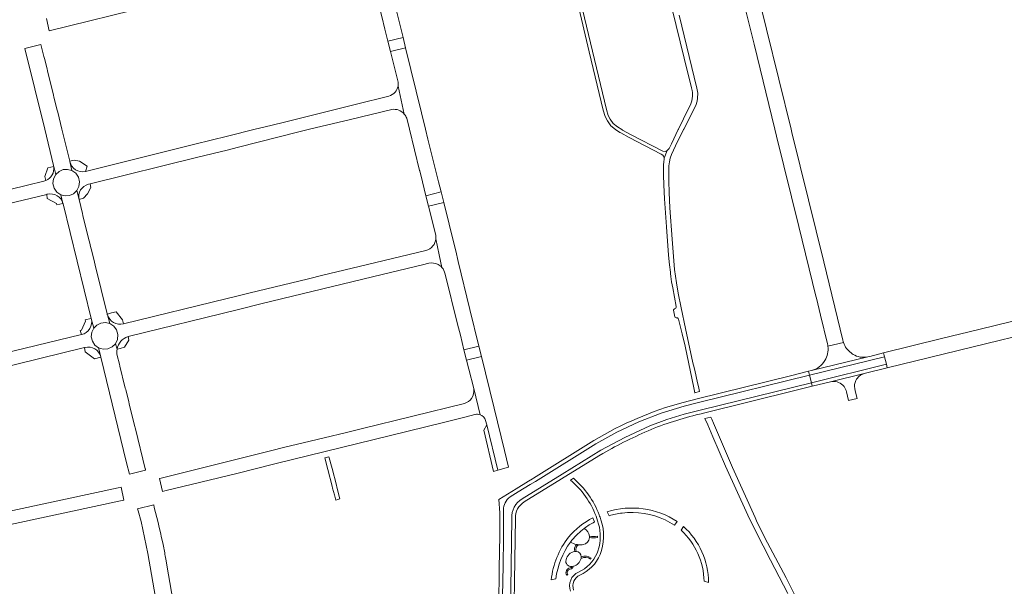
# Model space of a CAD drawing. Extents: x 148869 to 161638, y 453607 to 469810.
# Tile 552 of 656: x 156507 to 156949, y 463795 to 464049. Entities that reach past the tile are written whole.
import ezdxf

# ---------------------------------------------------------------- set-up
doc = ezdxf.new("R2010")
doc.units = 0
for name, color, linetype, lineweight in [('B-RO-VH-VERHARDING_ASFALT-GV', 251, 'CONTINUOUS', 18), ('B-RO-VH-VERHARDING_BEDRIJFSVLOERPLAAT-GV', 251, 'CONTINUOUS', 18), ('B-RO-VH-VERHARDING_HALFVERHARDING_GRIND-GV', 251, 'CONTINUOUS', 18), ('B-RO-VH-VERHARDING_HOUTSNIPPERS-GV', 251, 'CONTINUOUS', 18), ('B-RO-VH-VERHARDING_OPEN-GV', 251, 'CONTINUOUS', 18), ('B-RO-VH-VERHARDING_STRAATBAKSTEEN-GV', 251, 'CONTINUOUS', 18)]:
    doc.layers.add(name, color=color, linetype=linetype, lineweight=lineweight)

msp = doc.modelspace()

# ---------------------------------------------------------------- linework, layer by layer
at = {"layer": 'B-RO-VH-VERHARDING_ASFALT-GV', "flags": 128}
for points in [[(156876.36, 463905.33), (156867.83, 463940.42), (156860.91, 463968.33), (156853.53, 463998.55), (156853.18, 464000), (156842.18, 464045.01), (156834.37, 464076.62), (156829.3, 464097.51), (156829.04, 464098.59), (156814.7, 464156.88), (156809.99, 464176.5), (156801.93, 464209.39), (156801.33, 464211.94), (156801.19, 464212.71), (156801.14, 464213.05)], [(156794.04, 464211.38), (156794.29, 464210.33), (156795.23, 464206.44), (156795.29, 464206.21), (156796.71, 464200.38), (156796.83, 464199.89), (156816.45, 464119.46), (156822.06, 464096.88), (156826.31, 464079.76), (156836.58, 464038.19), (156845.88, 464000), (156846.65, 463996.86), (156856.57, 463956.32), (156864.29, 463925.09), (156864.53, 463924.12), (156866.43, 463916.43), (156869.52, 463903.65)], [(156518.62, 464049.86), (156519.95, 464044.29), (156566.19, 464055.66), (156599.8, 464063.8), (156603.7, 464064.8), (156618.85, 464068.66), (156642.33, 464074.43), (156657.13, 464078.01)], [(156663.46, 464074.06), (156669.29, 464050.73), (156670.71, 464045.01), (156672.05, 464039.62), (156678.84, 464041.31), (156670.57, 464075)], [(156799.78, 464054.05), (156805.18, 464032.04), (156808.44, 464018.68), (156808.75, 464017.48), (156808.84, 464016.49), (156808.87, 464015.74), (156808.83, 464014.87), (156808.72, 464013.91), (156808.51, 464012.87), (156808.1, 464011.52), (156807.63, 464010.4), (156807.12, 464009.4), (156802.62, 464000.12), (156802.56, 464000), (156802.5, 463999.88), (156799.4, 463993.49), (156798.33, 463991.38), (156797.54, 463990.47), (156796.12, 463987.1), (156796.14, 463986.74), (156796.12, 463986.25), (156796.05, 463985.76), (156795.99, 463985.42), (156795.84, 463984.03), (156795.8, 463982.73), (156795.82, 463979.46), (156795.98, 463975.07), (156796.27, 463968.71), (156797.14, 463956.2), (156798.12, 463943.47), (156798.55, 463939.11), (156798.92, 463935.78), (156798.99, 463935.22), (156799.14, 463933.91), (156799.49, 463931.49), (156800.03, 463928.73), (156801.56, 463920.46)], [(156802.63, 463914.66), (156804.19, 463908.12), (156805.52, 463902.6), (156809.44, 463883.85), (156809.9, 463881.64), (156809.82, 463881.58), (156812.08, 463882.15), (156811.56, 463884.42), (156811.18, 463886.05), (156809.87, 463891.78), (156809.34, 463894.06), (156809.09, 463895.13), (156805.76, 463910.57), (156803.75, 463919.73), (156802.36, 463926.34), (156801.61, 463931.04), (156800.78, 463937.01), (156800.31, 463942.89), (156799.67, 463950.63), (156798.69, 463964.69), (156798.38, 463971.54), (156798.17, 463976.75), (156798.2, 463980.75), (156798.21, 463983.53), (156798.48, 463985.33), (156798.86, 463986.98), (156799.42, 463988.63), (156801.23, 463992.54), (156804.9, 463999.88), (156804.96, 464000), (156805.03, 464000.12), (156810.34, 464010.74), (156810.96, 464012.6), (156811.18, 464014.02), (156811.28, 464016.23), (156810.89, 464018.5), (156802.86, 464051.34)], [(156516.33, 464037.56), (156516.21, 464038.06), (156508.92, 464036.26), (156517.92, 464000), (156521.83, 463983.78)], [(156521.92, 463983.27), (156521.92, 463983.25), (156522.8, 463979.74), (156524.3, 463981.11), (156526.17, 463981.89), (156528.18, 463982.02), (156530.13, 463981.46), (156529.15, 463985.48), (156529.15, 463985.49), (156529.09, 463985.72), (156525.6, 464000), (156523.7, 464007.71), (156523.49, 464008.58), (156522.04, 464014.46), (156521.82, 464015.33), (156519.12, 464026.26), (156518.91, 464027.13), (156517.75, 464031.83), (156517.53, 464032.71), (156516.33, 464037.56)], [(156679.98, 464036.65), (156673.21, 464034.97), (156676.65, 464021.14)], [(156680.5, 464004.97), (156681.71, 464000), (156686.3, 463981.49), (156686.34, 463981.35), (156687.55, 463976.35), (156689.1, 463970.13), (156695.97, 463971.84), (156694.82, 463976.48), (156689.97, 463995.6), (156688.92, 464000), (156687.16, 464007.42), (156679.98, 464036.65)], [(156676.59, 464019.41), (156679.4, 464006.85)], [(156679.4, 464006.85), (156676.59, 464019.41)], [(156672.47, 464014.89), (156657.88, 464011.32), (156626.18, 464003.43), (156619.38, 464001.74), (156612.39, 464000), (156599.98, 463996.9), (156585.32, 463993.26), (156536.15, 463981.08)], [(156537.5, 463975.3), (156538.3, 463975.5), (156586.61, 463987.43), (156599.86, 463990.7), (156604.96, 463991.91), (156631.38, 463998.65), (156636.88, 464000), (156655.18, 464004.48), (156673.78, 464008.92)], [(156526.08, 463966.66), (156525.1, 463970.57), (156523.31, 463971.8), (156522.07, 463973.57), (156521.54, 463975.67), (156521.8, 463977.82), (156522.8, 463979.74), (156521.92, 463983.25)], [(156529.15, 463985.48), (156530.13, 463981.46), (156531.84, 463980.23), (156533.02, 463978.48), (156533.52, 463976.44), (156533.28, 463974.34), (156532.33, 463972.46), (156533.3, 463968.51)], [(156517.49, 463976.69), (156487.96, 463969.55), (156440.44, 463957.93), (156439.01, 463957.65), (156438.61, 463957.57)], [(156440.51, 463951.76), (156440.62, 463951.79), (156465.6, 463957.94), (156518.79, 463970.78), (156519.05, 463970.84)], [(156540.55, 463938.91), (156540.2, 463940.36), (156538.86, 463945.83), (156538.64, 463946.7), (156537.97, 463949.43), (156537.76, 463950.31), (156535.06, 463961.34), (156534.84, 463962.21), (156533.3, 463968.51), (156532.33, 463972.46), (156530.88, 463971.08), (156529.05, 463970.25), (156527.05, 463970.08), (156525.1, 463970.57), (156526.08, 463966.66), (156526.09, 463966.62), (156526.1, 463966.56), (156526.1, 463966.55), (156538.79, 463915.07), (156538.82, 463914.96), (156539.89, 463910.64), (156541.31, 463912.08), (156543.14, 463912.97), (156545.15, 463913.2), (156547.12, 463912.74), (156546.02, 463916.67), (156546, 463916.72)], [(156697.13, 463967.18), (156690.25, 463965.47), (156693.5, 463952.39)], [(156697.73, 463934.91), (156703.35, 463912.43), (156704.58, 463907.48), (156706.21, 463900.94), (156712.94, 463902.62), (156708.88, 463918.98), (156703.67, 463940.57), (156702.49, 463945.47), (156701.96, 463947.68), (156697.13, 463967.18)], [(156693.58, 463950.74), (156695.06, 463943.68), (156696.27, 463937.97)], [(156696.27, 463937.97), (156695.06, 463943.68), (156693.58, 463950.74)], [(156689.08, 463945.62), (156662.27, 463939.04), (156642.88, 463934.41), (156636.32, 463932.82), (156609.53, 463926.33), (156602.94, 463924.7), (156599.88, 463923.94), (156553.27, 463912.61)], [(156545.9, 463917.1), (156540.55, 463938.91)], [(156555.32, 463906.86), (156604.34, 463918.94), (156615.59, 463921.71), (156669.52, 463934.78), (156687.6, 463939.1), (156690.47, 463939.85)], [(156546.02, 463916.67), (156547.12, 463912.74), (156548.92, 463911.57), (156550.2, 463909.84), (156550.78, 463907.77), (156550.6, 463905.64), (156549.67, 463903.69), (156550.37, 463901.21)], [(156800.35, 463918.71), (156800.9, 463915.76)], [(156543.07, 463897.85), (156542.07, 463901.87), (156540.44, 463903.09), (156539.31, 463904.8), (156538.82, 463906.77), (156539.02, 463908.8), (156539.89, 463910.64), (156538.82, 463914.96)], [(156952.73, 463913.84), (156937.45, 463910.09), (156920.73, 463905.98), (156894.65, 463899.55), (156895.09, 463897.82), (156895.96, 463894.47), (156896.37, 463892.89), (156947.2, 463905.3), (156961.98, 463908.91)], [(156534.44, 463907.75), (156534.42, 463907.74), (156493.58, 463897.86), (156455.65, 463888.49), (156455.17, 463888.37)], [(156550.37, 463901.21), (156549.67, 463903.69), (156548.15, 463902.23), (156546.2, 463901.37), (156544.09, 463901.25), (156542.07, 463901.87), (156543.07, 463897.85), (156543.1, 463897.7), (156554.62, 463850.11), (156555.93, 463845.09), (156563.22, 463846.85), (156563.11, 463847.27), (156563.07, 463847.46), (156558.63, 463865.4)], [(156869.7, 463902.52), (156876.71, 463904.16)], [(156876.71, 463904.16), (156869.7, 463902.52)], [(156456.45, 463882.54), (156457.94, 463882.9), (156495.43, 463892.11), (156535.81, 463901.97), (156536.01, 463902.02)], [(156558.63, 463865.4), (156558.26, 463866.88), (156555.83, 463876.7), (156555.62, 463877.55), (156554.27, 463883.04), (156554.09, 463883.74), (156552.89, 463888.59), (156552.74, 463889.2), (156551.65, 463893.6), (156551.45, 463894.43), (156550.48, 463898.36)], [(156715.91, 463869.21), (156716.47, 463867.26), (156721.37, 463846.8), (156726.19, 463848.25), (156724.42, 463855.75), (156719.85, 463874.64), (156715.94, 463890.57), (156714.1, 463897.96), (156707.37, 463896.29)], [(156707.37, 463896.29), (156708.38, 463892.27), (156710.65, 463883.54), (156710.65, 463883.52), (156713.42, 463871.75)], [(156862.34, 463891.59), (156887.56, 463897.77)], [(156726.89, 463834.82), (156730.5, 463837.05), (156735.98, 463840.43), (156738.3, 463841.7), (156765.48, 463858.74), (156774.93, 463863.99), (156784.71, 463868.57), (156794.78, 463872.47), (156805.11, 463875.68), (156811.54, 463877.27), (156861.44, 463889.59), (156861.03, 463891.27), (156853.44, 463889.41), (156810.9, 463878.87), (156804.65, 463877.32)], [(156885.99, 463890.22), (156870.89, 463886.51)], [(156732.38, 463834.02), (156750.34, 463845.08), (156767.74, 463855.88), (156778.54, 463861.59), (156789.63, 463866.72), (156797.34, 463869.59), (156805.19, 463872.03), (156812.89, 463873.97), (156862.28, 463886.16), (156861.44, 463889.59), (156811.54, 463877.27), (156805.11, 463875.68), (156794.78, 463872.47), (156784.71, 463868.57), (156774.93, 463863.99), (156765.48, 463858.74), (156738.3, 463841.7), (156735.98, 463840.43), (156730.5, 463837.05), (156726.89, 463834.82)], [(156813.53, 463872.37), (156813.83, 463872.44), (156855.42, 463882.76), (156862.68, 463884.53), (156862.28, 463886.16), (156812.89, 463873.97), (156805.19, 463872.03), (156797.34, 463869.59), (156789.63, 463866.72), (156778.54, 463861.59), (156767.74, 463855.88), (156750.34, 463845.08), (156732.38, 463834.02)], [(156713.42, 463871.75), (156710.65, 463883.52)], [(156878.08, 463882.04), (156878.99, 463878.2), (156882.83, 463879.09)], [(156882.83, 463879.09), (156881.97, 463882.56), (156881.76, 463883.55)], [(156706.46, 463876.88), (156660.06, 463865.46), (156653.4, 463863.8), (156643.47, 463861.34), (156625.21, 463856.97), (156619.84, 463855.63), (156570.78, 463843.43), (156570.25, 463843.3), (156569.47, 463843.11), (156570.8, 463837.24)], [(156570.8, 463837.24), (156571.89, 463837.52), (156604.16, 463845.41), (156621.31, 463849.63), (156673.19, 463862.4), (156697.03, 463868.2), (156707.16, 463870.77), (156711.05, 463871.83), (156711.26, 463871.88)], [(156817.13, 463870.69), (156814.47, 463870.05), (156815.7, 463867.23), (156818.04, 463861.82), (156823.76, 463848.65), (156833.67, 463826.58), (156837.39, 463819.34), (156843.96, 463806.38), (156851.69, 463791.49)], [(156879.97, 463730.63), (156871.53, 463752.64), (156871.11, 463753.73), (156870.21, 463756.08), (156869.88, 463756.9), (156869.43, 463758.02), (156868.72, 463759.79), (156867.16, 463763.68), (156864.41, 463770), (156863.06, 463772.97), (156854.75, 463790.93), (156850.92, 463798.5), (156841.39, 463816.45), (156837.65, 463824.1), (156837.02, 463825.63), (156826.88, 463848.03), (156818.33, 463867.91), (156817.53, 463869.76), (156817.13, 463870.69)], [(156764.61, 463860.21), (156737.48, 463843.19), (156737.01, 463842.93)], [(156733.25, 463832.56), (156766.73, 463853.29), (156768.59, 463854.4)], [(156737.01, 463842.93), (156735.13, 463841.91), (156729.61, 463838.5), (156721.9, 463833.74), (156721.85, 463833.71)], [(156468.97, 463815.3), (156551.96, 463833.02), (156553.45, 463833.33), (156552.21, 463839.2), (156550.92, 463838.87), (156472.15, 463822.03)], [(156567.1, 463830.14), (156566.87, 463831.26), (156559.61, 463829.42), (156559.82, 463828.58), (156561.14, 463823.79), (156564.19, 463809.35), (156579.71, 463720.17), (156580.83, 463713.66), (156588.31, 463714.98), (156587.33, 463720.19), (156579.76, 463763.39), (156572.79, 463804.22)], [(156722.28, 463817.52), (156722.06, 463802.88), (156721.95, 463798.19), (156721.27, 463759.24), (156722.98, 463759.22), (156723.02, 463761.22), (156723.65, 463798.15), (156723.76, 463802.84), (156723.98, 463817.5), (156724.02, 463826.46), (156723.98, 463828.58), (156723.96, 463828.95)], [(156723.96, 463828.95), (156723.98, 463828.58), (156724.02, 463826.46), (156723.98, 463817.5), (156723.76, 463802.84), (156723.65, 463798.15), (156723.02, 463761.22), (156722.98, 463759.22), (156726.52, 463759.16), (156727.2, 463793.6), (156727.65, 463825.19)], [(156727.65, 463825.19), (156727.2, 463793.6), (156726.52, 463759.16), (156728.24, 463759.13), (156729.35, 463825.27)], [(156571.35, 463811.85), (156571.34, 463811.91)], [(156572.79, 463804.22), (156572.44, 463806.19)]]:
    msp.add_lwpolyline(points, dxfattribs=at)
at = {"layer": 'B-RO-VH-VERHARDING_ASFALT-GV'}
for points in [[(156676.59, 464019.41, -0.133241), (156675.27, 464016.68)], [(156676.65, 464021.14, -0.07471), (156676.59, 464019.41)], [(156675.27, 464016.68, -0.146607), (156672.47, 464014.89)], [(156673.78, 464008.92, -0.130378), (156676.91, 464008.6)], [(156676.91, 464008.6, -0.125955), (156679.4, 464006.85)], [(156679.4, 464006.85, -0.08971), (156680.5, 464004.97)], [(156521.92, 463983.25, -0.346797), (156518.33, 463976.97)], [(156521.83, 463983.78, -0.047046), (156521.92, 463983.27)], [(156536.15, 463981.08, -0.404357), (156529.15, 463985.48)], [(156518.33, 463976.97, -0.060814), (156517.49, 463976.69)], [(156533.3, 463968.51, -0.408259), (156537.5, 463975.3)], [(156519.05, 463970.84, -0.406591), (156526.08, 463966.66)], [(156693.5, 463952.39, -0.071208), (156693.58, 463950.74)], [(156692.29, 463947.62, -0.166821), (156689.08, 463945.62)], [(156693.58, 463950.74, -0.147811), (156692.29, 463947.62)], [(156690.47, 463939.85, -0.178488), (156694.61, 463939.27)], [(156694.61, 463939.27, -0.089044), (156696.27, 463937.97)], [(156696.27, 463937.97, -0.142874), (156697.73, 463934.91)], [(156546, 463916.72, -0.015123), (156545.9, 463917.1)], [(156553.27, 463912.61, -0.392612), (156546.02, 463916.67)], [(156800.75, 463919.29, 0.41458), (156800.35, 463918.71)], [(156801.56, 463920.46, -0.414524), (156800.75, 463919.29)], [(156538.82, 463914.96, -0.415551), (156534.44, 463907.75)], [(156800.9, 463915.76, 0.411932), (156801.48, 463915.36)], [(156801.48, 463915.36, -0.38588), (156802.63, 463914.66)], [(156550.37, 463901.21, -0.285879), (156555.32, 463906.86)], [(156869.52, 463903.65, -0.027266), (156869.7, 463902.52)], [(156876.71, 463904.16, -0.030571), (156876.36, 463905.33)], [(156880.12, 463899.51, -0.144303), (156876.71, 463904.16)], [(156536.01, 463902.02, -0.406032), (156543.07, 463897.85)], [(156550.48, 463898.36, -0.101577), (156550.37, 463901.21)], [(156869.7, 463902.52, -0.161112), (156868.3, 463896.1)], [(156881.02, 463898.88, -0.031461), (156880.12, 463899.51)], [(156887.56, 463897.77, -0.194559), (156881.02, 463898.88)], [(156868.3, 463896.1, -0.201731), (156862.34, 463891.59)], [(156882.26, 463887.18, -0.217779), (156885.99, 463890.22)], [(156870.89, 463886.51, -0.255287), (156876.38, 463885.05)], [(156881.76, 463883.55, -0.162392), (156882.26, 463887.18)], [(156710.65, 463883.52, -0.199458), (156709.57, 463879.08)], [(156876.38, 463885.05, -0.036152), (156876.93, 463884.44)], [(156876.93, 463884.44, -0.113306), (156878.08, 463882.04)], [(156709.57, 463879.08, -0.163643), (156706.46, 463876.88)], [(156804.65, 463877.32, 0.068326), (156764.61, 463860.21)], [(156790.29, 463865.15, -0.041566), (156813.53, 463872.37)], [(156711.26, 463871.88, -0.137921), (156713.42, 463871.75)], [(156713.42, 463871.75, -0.234381), (156715.91, 463869.21)], [(156768.59, 463854.4, -0.026951), (156790.29, 463865.15)], [(156721.85, 463833.71, -0.036448), (156722.28, 463817.52)], [(156726.89, 463834.82, 0.226947), (156723.96, 463828.95)], [(156723.96, 463828.95, -0.226947), (156726.89, 463834.82)], [(156732.38, 463834.02, 0.276112), (156727.65, 463825.19)], [(156727.65, 463825.19, -0.276112), (156732.38, 463834.02)], [(156729.35, 463825.27, -0.276146), (156733.25, 463832.56)], [(156571.34, 463811.91, 0.015862), (156567.1, 463830.14)], [(156572.44, 463806.19, 0.005656), (156571.35, 463811.85)]]:
    msp.add_lwpolyline(points, format="xyb", dxfattribs=at)
at = {"layer": 'B-RO-VH-VERHARDING_ASFALT-GV', "flags": 128}
for points in [[(156861.44, 463889.59), (156895.09, 463897.82), (156894.65, 463899.55), (156888.54, 463897.99), (156887.56, 463897.77), (156862.34, 463891.59), (156861.03, 463891.27)], [(156862.28, 463886.16), (156895.96, 463894.47), (156895.09, 463897.82), (156861.44, 463889.59)], [(156862.28, 463886.16), (156862.68, 463884.53), (156870.89, 463886.51), (156885.99, 463890.22), (156896.37, 463892.89), (156895.96, 463894.47)], [(156719.51, 463846.24), (156721.37, 463846.8), (156716.47, 463867.26), (156715.07, 463864.81)]]:
    msp.add_lwpolyline(points, close=True, dxfattribs=at)
at = {"layer": 'B-RO-VH-VERHARDING_BEDRIJFSVLOERPLAAT-GV', "flags": 128}
for points in [[(156678.84, 464041.31), (156672.05, 464039.62), (156673.21, 464034.97), (156679.98, 464036.65)], [(156690.25, 463965.47), (156697.13, 463967.18), (156695.97, 463971.84), (156689.1, 463970.13)], [(156712.94, 463902.62), (156706.21, 463900.94), (156707.37, 463896.29), (156714.1, 463897.96)]]:
    msp.add_lwpolyline(points, close=True, dxfattribs=at)
at = {"layer": 'B-RO-VH-VERHARDING_HALFVERHARDING_GRIND-GV', "flags": 128}
for points in [[(156757.14, 464057.19), (156762.48, 464034.81), (156768.78, 464008.54), (156769.62, 464005.72), (156770.62, 464003.75), (156772.12, 464001.56), (156774.25, 463999.88), (156776.27, 463998.6), (156776.67, 463998.36), (156780.36, 463996.34), (156794.8, 463988.91), (156795.57, 463988.36), (156795.89, 463987.99), (156796.04, 463987.6), (156796.12, 463987.1), (156797.54, 463990.47), (156796.98, 463990.13), (156796.52, 463990.06), (156795.47, 463990.26), (156781.06, 463997.66), (156777.42, 463999.65), (156777.08, 463999.87), (156775.11, 464001.1), (156773.23, 464002.6), (156771.92, 464004.52), (156771.02, 464006.28), (156770.23, 464008.93), (156763.94, 464035.16), (156758.6, 464057.54)], [(156755.35, 463843.22), (156754.01, 463842.38)], [(156765.53, 463826.22), (156766.27, 463824.04)]]:
    msp.add_lwpolyline(points, dxfattribs=at)
at = {"layer": 'B-RO-VH-VERHARDING_HALFVERHARDING_GRIND-GV'}
for points in [[(156754.01, 463842.38, -0.131772), (156765.53, 463826.22)], [(156766.9, 463826.84, 0.12789), (156755.35, 463843.22)], [(156766.27, 463824.04, -0.143544), (156766.89, 463812.43)], [(156767.7, 463824.49, 0.016321), (156766.9, 463826.84)], [(156767.35, 463808.92, 0.181796), (156767.7, 463824.49)], [(156766.35, 463810.51, -0.011946), (156766.01, 463809.59)], [(156766.89, 463812.43, -0.024072), (156766.35, 463810.51)], [(156766.01, 463809.59, -0.194395), (156757.59, 463801.1)], [(156758.23, 463799.74, 0.192396), (156767.35, 463808.92)], [(156757.59, 463801.1, 0.388475), (156754.05, 463792.49)], [(156755.45, 463793, -0.388182), (156758.23, 463799.74)]]:
    msp.add_lwpolyline(points, format="xyb", dxfattribs=at)
at = {"layer": 'B-RO-VH-VERHARDING_HOUTSNIPPERS-GV'}
for points in [[(156801.96, 463823.8, 0.222937), (156770.56, 463828.18)], [(156764.11, 463825.51, 0.094891), (156753.16, 463816.71)], [(156760.27, 463820.69, -0.038278), (156764.78, 463823.59)], [(156771.45, 463826.36, -0.041959), (156777.24, 463827.58)], [(156777.24, 463827.58, -0.141426), (156796.6, 463824.5)], [(156796.6, 463824.5, -0.034276), (156800.82, 463822.16)], [(156754.71, 463815.45, -0.054117), (156760.27, 463820.69)], [(156760.27, 463820.69, 0.054117), (156754.71, 463815.45)], [(156762.6, 463817.15, 0.241026), (156760.27, 463820.69)], [(156803.76, 463819.83, -0.206259), (156814.08, 463796.91)], [(156816.07, 463796.34, 0.2136), (156804.77, 463821.61)], [(156753.16, 463816.71, 0.141006), (156745.43, 463797.54)], [(156754.01, 463814.51, -0.00803), (156754.71, 463815.45)], [(156754.71, 463815.45, 0.00803), (156754.01, 463814.51)], [(156759.79, 463813.44, 0.347148), (156762.61, 463816.55)], [(156766.17, 463817.17, -0.035194), (156762.6, 463817.15)], [(156762.6, 463817.15, -0.04483), (156762.61, 463816.55)], [(156762.61, 463816.55, 0.04483), (156762.6, 463817.15)], [(156762.61, 463816.55, 0.034298), (156766.19, 463816.57)], [(156766.19, 463816.57, 0.011688), (156766.17, 463817.17)], [(156747.5, 463798.04, -0.127222), (156754.01, 463814.51)], [(156755.98, 463810.34, 0.308353), (156752.05, 463806.58)], [(156754.01, 463814.51, 0.087903), (156756.81, 463813.46)], [(156756.81, 463813.46, 0.306421), (156755.98, 463810.34)], [(156756.61, 463810.36, -0.406), (156757.71, 463813.35)], [(156758.88, 463807.89, 0.387207), (156756.61, 463810.36)], [(156757.71, 463813.35, -0.02673), (156756.81, 463813.46)], [(156756.81, 463813.46, 0.02673), (156757.71, 463813.35)], [(156757.71, 463813.35, 0.061554), (156759.79, 463813.44)], [(156752.05, 463806.58, 0.527473), (156754.7, 463803.55)], [(156755.35, 463803.65, 0.273039), (156758.8, 463807.19)], [(156758.8, 463807.19, -0.298808), (156763.08, 463806.85)], [(156763.42, 463807.34, 0.272496), (156758.88, 463807.89)], [(156763.08, 463806.85, 0.009671), (156763.42, 463807.34)], [(156753.9, 463802.91, 0.551004), (156752.36, 463799.66)], [(156752.92, 463799.89, -0.573143), (156753.97, 463802.32)], [(156754.7, 463803.55, -0.276295), (156753.9, 463802.91)], [(156753.97, 463802.32, 0.335554), (156755.35, 463803.65)], [(156752.36, 463799.66, 0.005776), (156752.92, 463799.89)]]:
    msp.add_lwpolyline(points, format="xyb", dxfattribs=at)
at = {"layer": 'B-RO-VH-VERHARDING_HOUTSNIPPERS-GV', "flags": 128}
for points in [[(156770.56, 463828.18), (156771.45, 463826.36)], [(156764.78, 463823.59), (156764.11, 463825.51)], [(156800.82, 463822.16), (156801.96, 463823.8)], [(156804.77, 463821.61), (156803.76, 463819.83)], [(156755.98, 463810.34), (156756.61, 463810.36)], [(156756.61, 463810.36), (156755.98, 463810.34)], [(156758.88, 463807.89), (156758.8, 463807.19)], [(156758.8, 463807.19), (156758.88, 463807.89)], [(156754.7, 463803.55), (156755.35, 463803.65)], [(156755.35, 463803.65), (156754.7, 463803.55)], [(156745.43, 463797.54), (156747.5, 463798.04)], [(156814.08, 463796.91), (156816.07, 463796.34)]]:
    msp.add_lwpolyline(points, dxfattribs=at)
at = {"layer": 'B-RO-VH-VERHARDING_OPEN-GV', "flags": 128}
msp.add_lwpolyline([(156646.69, 463848.58), (156645.7, 463852.41), (156645.58, 463852.87), (156643.73, 463852.47), (156643.86, 463851.97), (156644.83, 463848.13), (156645.08, 463847.16), (156646.98, 463839.68), (156647.22, 463838.71), (156647.98, 463835.81), (156648.62, 463833.36), (156650.5, 463833.91), (156649.13, 463839.18), (156648.88, 463840.15), (156646.94, 463847.61)], close=True, dxfattribs=at)
at = {"layer": 'B-RO-VH-VERHARDING_STRAATBAKSTEEN-GV', "flags": 128}
for points in [[(156521.92, 463983.27), (156519.22, 463982.67), (156517.92, 463978.73), (156518.33, 463976.97)], [(156521.92, 463983.25), (156521.92, 463983.27)], [(156536.15, 463981.08), (156536.9, 463983.39), (156533.5, 463985.75), (156531.13, 463986.17), (156529.09, 463985.72), (156529.15, 463985.49), (156529.15, 463985.48)], [(156533.3, 463968.51), (156535.24, 463969.01), (156537.09, 463970.95), (156538.65, 463973.85), (156538.3, 463975.5)], [(156538.3, 463975.5), (156537.5, 463975.3)], [(156519.05, 463970.84), (156518.79, 463970.78), (156518.91, 463968.91), (156523.16, 463966.7), (156523.32, 463966.06), (156525.95, 463966.64), (156526.08, 463966.66)], [(156547.84, 463917.49), (156546.05, 463917.02), (156545.9, 463917.1)], [(156546, 463916.72), (156546.02, 463916.67)], [(156553.27, 463912.61), (156552.78, 463914.38), (156549.97, 463918.05), (156547.84, 463917.49)], [(156538.82, 463914.96), (156538.79, 463915.07), (156538.67, 463915.04), (156536.01, 463914.37), (156536.14, 463913.81), (156534.33, 463909.78), (156533.87, 463909.67), (156534.42, 463907.74), (156534.44, 463907.75)], [(156550.37, 463901.21), (156551.77, 463901.57), (156553.74, 463902.09), (156555.64, 463905.31), (156555.32, 463906.86)], [(156536.01, 463902.02), (156535.81, 463901.97), (156536.07, 463899.98), (156536.1, 463899.96), (156540.29, 463896.87), (156543.1, 463897.7)], [(156543.1, 463897.7), (156543.07, 463897.85)]]:
    msp.add_lwpolyline(points, dxfattribs=at)
at = {"layer": 'B-RO-VH-VERHARDING_STRAATBAKSTEEN-GV'}
for points in [[(156518.33, 463976.97, 0.346797), (156521.92, 463983.25)], [(156529.15, 463985.48, 0.404357), (156536.15, 463981.08)], [(156537.5, 463975.3, 0.408259), (156533.3, 463968.51)], [(156526.08, 463966.66, 0.406591), (156519.05, 463970.84)], [(156545.9, 463917.1, 0.015123), (156546, 463916.72)], [(156546.02, 463916.67, 0.392612), (156553.27, 463912.61)], [(156534.44, 463907.75, 0.415551), (156538.82, 463914.96)], [(156555.32, 463906.86, 0.285879), (156550.37, 463901.21)], [(156543.07, 463897.85, 0.406032), (156536.01, 463902.02)]]:
    msp.add_lwpolyline(points, format="xyb", dxfattribs=at)

doc.saveas('drawing.dxf')
